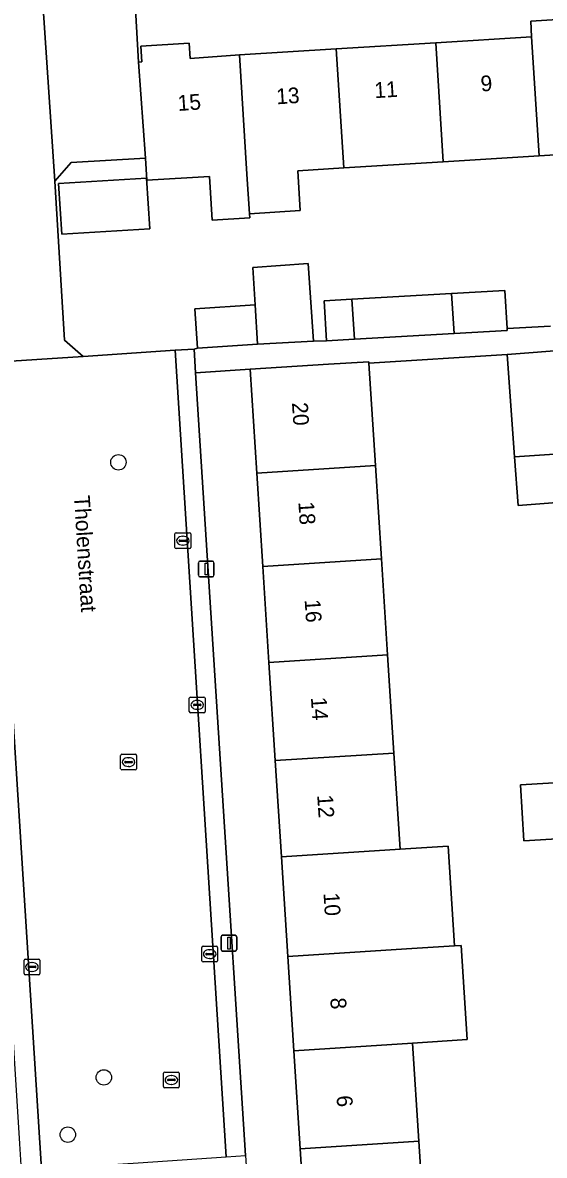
# Model space of a CAD drawing. Extents: x 159680 to 160786, y 387323 to 388340.
# Drawn here: x 160634.1 to 160667.3, y 387619.4 to 387691.4 of the extents above; entities that cross this region are included whole.
import ezdxf

# ---------------------------------------------------------------- set-up
doc = ezdxf.new("R2010")
doc.units = 0
for name, color, linetype in [('IMGEO_Boom', 7, 'Continuous'), ('IMGEO_Brandkraan', 7, 'Continuous'), ('IMGEO_Erf', 7, 'Continuous'), ('IMGEO_Kolk', 7, 'Continuous'), ('IMGEO_Lichtmast', 7, 'Continuous'), ('IMGEO_Openbare_ruimte_label', 7, 'Continuous'), ('IMGEO_Pand', 7, 'Continuous'), ('IMGEO_Pand_nummerreeks', 7, 'Continuous'), ('IMGEO_Rijbaan_lokaal_open', 7, 'Continuous'), ('IMGEO_Rioolput', 7, 'Continuous'), ('IMGEO_Voetpad_open', 7, 'Continuous')]:
    doc.layers.add(name, color=color, linetype=linetype)

msp = doc.modelspace()

# ---------------------------------------------------------------- linework, layer by layer
at = {"layer": 'IMGEO_Boom'}
for centre in [(160640.214, 387663.414), (160639.287, 387624.31), (160637.003, 387620.67)]:
    msp.add_circle(centre, 0.489, dxfattribs=at)
at = {"layer": 'IMGEO_Brandkraan'}
for p, q in [((160644.717, 387647.566), (160644.717, 387648.418)), ((160644.792, 387648.492), (160645.644, 387648.492)), ((160645.019, 387648.035), (160645.417, 387648.035)), ((160645.205, 387648.272), (160645.23, 387648.272)), ((160645.718, 387648.418), (160645.718, 387647.566)), ((160645.644, 387647.492), (160644.792, 387647.492)), ((160644.976, 387647.986), (160644.976, 387647.998)), ((160645.414, 387647.949), (160645.016, 387647.949)), ((160645.228, 387647.712), (160645.203, 387647.712)), ((160645.46, 387647.998), (160645.46, 387647.986))]:
    msp.add_line(p, q, dxfattribs=at)
for points in [[(160644.717, 387647.566), (160644.717, 387648.418)], [(160644.792, 387648.492), (160645.644, 387648.492)], [(160645.718, 387648.418), (160645.718, 387647.566)], [(160645.644, 387647.492), (160644.792, 387647.492)]]:
    msp.add_lwpolyline(points, dxfattribs=at)
for centre, radius, start, end in [((160644.794, 387648.416), 0.0765, 91.55205, 178.44795), ((160644.794, 387648.416), 0.0765, 91.55205, 178.44795), ((160645.016, 387647.995), 0.0403, 85.87752, 175.75265), ((160645.421, 387647.997), 0.0386, 1.73085, 96.63898), ((160645.642, 387648.416), 0.0765, 1.55205, 88.44795), ((160645.642, 387648.416), 0.0765, 1.55205, 88.44795), ((160644.794, 387647.568), 0.0765, 181.55205, 268.44795), ((160644.794, 387647.568), 0.0765, 181.55205, 268.44795), ((160645.013, 387647.985), 0.0366, 178.93798, 274.71019), ((160645.417, 387647.992), 0.043, 264.86636, 352.45326), ((160645.642, 387647.568), 0.0765, 271.55205, 358.44795), ((160645.642, 387647.568), 0.0765, 271.55205, 358.44795)]:
    msp.add_arc(centre, radius, start, end, dxfattribs=at)
for centre, major_axis, ratio, start_param, end_param in [((160645.204, 387647.992), (-0.387, 0.002), 0.722429, 4.712389, 7.853982), ((160645.229, 387647.992), (-0.39, 0.002), 0.717154, 1.570796, 4.712389)]:
    msp.add_ellipse(centre, major_axis=major_axis, ratio=ratio, start_param=start_param, end_param=end_param, dxfattribs=at)
at = {"layer": 'IMGEO_Erf'}
for points in [[(160686.799, 387697.781), (160641.149, 387694.868), (160641.484, 387688.857), (160641.692, 387688.872), (160641.629, 387689.867), (160644.706, 387690.056), (160644.765, 387689.089), (160647.903, 387689.31), (160654.046, 387689.695), (160660.371, 387690.091), (160666.456, 387690.473), (160666.404, 387691.459), (160669.435, 387691.659)], [(160673.275, 387683.303), (160666.93, 387682.906), (160660.846, 387682.524), (160654.521, 387682.128), (160651.603, 387681.945), (160651.761, 387679.42), (160648.535, 387679.217), (160648.552, 387678.948), (160646.17, 387678.798), (160645.995, 387681.594), (160642.016, 387681.344), (160641.928, 387682.753), (160637.223, 387682.466), (160636.17, 387681.28), (160636.79, 387671.188), (160637.968, 387670.144), (160643.823, 387670.536), (160645.022, 387670.616), (160645.242, 387670.669), (160645.072, 387673.174), (160648.897, 387673.434), (160648.901, 387673.434), (160648.748, 387675.808), (160652.271, 387676.048), (160652.608, 387671.106), (160653.427, 387671.147), (160653.284, 387673.684), (160655.045, 387673.784), (160661.372, 387674.141), (160664.76, 387674.332), (160664.896, 387671.915), (160667.661, 387672.069)], [(160669.715, 387660.978), (160665.607, 387660.672), (160665.376, 387663.77), (160664.892, 387670.272), (160656.12, 387669.709), (160656.538, 387663.203), (160656.919, 387657.271), (160657.311, 387651.178), (160657.712, 387644.931), (160658.104, 387638.825), (160661.151, 387639.02), (160661.559, 387632.678), (160661.975, 387632.705), (160662.36, 387626.715), (160658.897, 387626.493), (160659.297, 387620.256), (160659.698, 387614.007), (160660.107, 387607.638), (160662.293, 387607.774), (160665.84, 387607.995), (160669.386, 387608.215)], [(160650.171, 387644.447), (160649.77, 387650.693), (160649.379, 387656.786), (160648.997, 387662.719), (160648.573, 387669.326), (160645.118, 387669.107), (160648.276, 387619.348), (160648.962, 387608.555)], [(160651.218, 387607.041), (160652.566, 387607.163), (160652.157, 387613.524), (160651.756, 387619.771), (160651.355, 387626.009), (160650.971, 387631.999), (160650.563, 387638.34), (160650.171, 387644.447)], [(160668.417, 387639.489), (160665.967, 387639.345), (160665.757, 387642.915), (160670.732, 387643.207)]]:
    msp.add_lwpolyline(points, dxfattribs=at)
msp.add_lwpolyline([(160642.204, 387678.257), (160636.618, 387677.914), (160636.42, 387681.14), (160642.006, 387681.483)], close=True, dxfattribs=at)
at = {"layer": 'IMGEO_Kolk'}
for p, q in [((160643.806, 387658.006), (160643.806, 387658.858)), ((160643.881, 387658.932), (160644.733, 387658.932)), ((160644.807, 387658.858), (160644.807, 387658.006)), ((160644.065, 387658.426), (160644.065, 387658.438)), ((160644.503, 387658.389), (160644.105, 387658.389)), ((160644.108, 387658.475), (160644.506, 387658.475)), ((160644.317, 387658.152), (160644.292, 387658.152)), ((160644.294, 387658.712), (160644.319, 387658.712)), ((160644.549, 387658.438), (160644.549, 387658.426)), ((160644.733, 387657.932), (160643.881, 387657.932)), ((160645.512, 387631.724), (160645.512, 387632.576)), ((160645.587, 387632.65), (160646.439, 387632.65)), ((160645.814, 387632.193), (160646.212, 387632.193)), ((160646, 387632.43), (160646.025, 387632.43)), ((160646.513, 387632.576), (160646.513, 387631.724)), ((160634.224, 387630.906), (160634.224, 387631.758)), ((160634.299, 387631.832), (160635.151, 387631.832)), ((160634.712, 387631.612), (160634.737, 387631.612)), ((160635.225, 387631.758), (160635.225, 387630.906)), ((160646.439, 387631.65), (160645.587, 387631.65)), ((160645.771, 387632.144), (160645.771, 387632.156)), ((160646.209, 387632.107), (160645.811, 387632.107)), ((160646.023, 387631.87), (160645.998, 387631.87)), ((160646.255, 387632.156), (160646.255, 387632.144)), ((160635.151, 387630.832), (160634.299, 387630.832)), ((160634.483, 387631.326), (160634.483, 387631.338)), ((160634.921, 387631.289), (160634.523, 387631.289)), ((160634.526, 387631.375), (160634.924, 387631.375)), ((160634.735, 387631.052), (160634.71, 387631.052)), ((160634.967, 387631.338), (160634.967, 387631.326))]:
    msp.add_line(p, q, dxfattribs=at)
for points in [[(160643.806, 387658.006), (160643.806, 387658.858)], [(160643.881, 387658.932), (160644.733, 387658.932)], [(160644.807, 387658.858), (160644.807, 387658.006)], [(160644.733, 387657.932), (160643.881, 387657.932)], [(160645.512, 387631.724), (160645.512, 387632.576)], [(160645.587, 387632.65), (160646.439, 387632.65)], [(160646.513, 387632.576), (160646.513, 387631.724)], [(160634.224, 387630.906), (160634.224, 387631.758)], [(160634.299, 387631.832), (160635.151, 387631.832)], [(160635.225, 387631.758), (160635.225, 387630.906)], [(160646.439, 387631.65), (160645.587, 387631.65)], [(160635.151, 387630.832), (160634.299, 387630.832)]]:
    msp.add_lwpolyline(points, dxfattribs=at)
for centre, radius, start, end in [((160643.883, 387658.856), 0.0765, 91.55205, 178.44795), ((160643.883, 387658.856), 0.0765, 91.55205, 178.44795), ((160644.731, 387658.856), 0.0765, 1.55205, 88.44795), ((160644.731, 387658.856), 0.0765, 1.55205, 88.44795), ((160644.105, 387658.435), 0.0403, 85.87752, 175.75265), ((160644.102, 387658.425), 0.0366, 178.93798, 274.71019), ((160644.506, 387658.432), 0.043, 264.86636, 352.45326), ((160644.51, 387658.437), 0.0386, 1.73085, 96.63898), ((160643.883, 387658.008), 0.0765, 181.55205, 268.44795), ((160643.883, 387658.008), 0.0765, 181.55205, 268.44795), ((160644.731, 387658.008), 0.0765, 271.55205, 358.44795), ((160644.731, 387658.008), 0.0765, 271.55205, 358.44795), ((160645.589, 387632.574), 0.0765, 91.55205, 178.44795), ((160645.589, 387632.574), 0.0765, 91.55205, 178.44795), ((160645.811, 387632.153), 0.0403, 85.87752, 175.75265), ((160646.216, 387632.155), 0.0386, 1.73085, 96.63898), ((160646.437, 387632.574), 0.0765, 1.55205, 88.44795), ((160646.437, 387632.574), 0.0765, 1.55205, 88.44795), ((160634.301, 387631.756), 0.0765, 91.55205, 178.44795), ((160634.301, 387631.756), 0.0765, 91.55205, 178.44795), ((160635.149, 387631.756), 0.0765, 1.55205, 88.44795), ((160635.149, 387631.756), 0.0765, 1.55205, 88.44795), ((160645.589, 387631.726), 0.0765, 181.55205, 268.44795), ((160645.589, 387631.726), 0.0765, 181.55205, 268.44795), ((160645.808, 387632.143), 0.0366, 178.93798, 274.71019), ((160646.212, 387632.15), 0.043, 264.86636, 352.45326), ((160646.437, 387631.726), 0.0765, 271.55205, 358.44795), ((160646.437, 387631.726), 0.0765, 271.55205, 358.44795), ((160634.301, 387630.908), 0.0765, 181.55205, 268.44795), ((160634.301, 387630.908), 0.0765, 181.55205, 268.44795), ((160634.523, 387631.335), 0.0403, 85.87752, 175.75265), ((160634.52, 387631.325), 0.0366, 178.93798, 274.71019), ((160634.924, 387631.332), 0.043, 264.86636, 352.45326), ((160634.928, 387631.337), 0.0386, 1.73085, 96.63898), ((160635.149, 387630.908), 0.0765, 271.55205, 358.44795), ((160635.149, 387630.908), 0.0765, 271.55205, 358.44795)]:
    msp.add_arc(centre, radius, start, end, dxfattribs=at)
for centre, major_axis, ratio, start_param, end_param in [((160644.293, 387658.432), (-0.387, 0.002), 0.722429, 4.712389, 7.853982), ((160644.318, 387658.432), (-0.39, 0.002), 0.717154, 1.570796, 4.712389), ((160645.999, 387632.15), (-0.387, 0.002), 0.722429, 4.712389, 7.853982), ((160646.024, 387632.15), (-0.39, 0.002), 0.717154, 1.570796, 4.712389), ((160634.711, 387631.332), (-0.387, 0.002), 0.722429, 4.712389, 7.853982), ((160634.736, 387631.332), (-0.39, 0.002), 0.717154, 1.570796, 4.712389)]:
    msp.add_ellipse(centre, major_axis=major_axis, ratio=ratio, start_param=start_param, end_param=end_param, dxfattribs=at)
at = {"layer": 'IMGEO_Lichtmast'}
for p, q in [((160645.294, 387656.234), (160645.294, 387657.034)), ((160645.294, 387657.034), (160645.294, 387656.234)), ((160645.394, 387657.134), (160646.184, 387657.134)), ((160646.184, 387657.134), (160645.394, 387657.134)), ((160646.284, 387657.034), (160646.284, 387656.234)), ((160646.284, 387656.234), (160646.284, 387657.034)), ((160646.184, 387656.134), (160645.394, 387656.134)), ((160645.394, 387656.134), (160646.184, 387656.134)), ((160646.734, 387632.446), (160646.734, 387633.246)), ((160646.734, 387633.246), (160646.734, 387632.446)), ((160646.834, 387633.346), (160647.624, 387633.346)), ((160647.624, 387633.346), (160646.834, 387633.346)), ((160647.724, 387633.246), (160647.724, 387632.446)), ((160647.724, 387632.446), (160647.724, 387633.246)), ((160647.624, 387632.346), (160646.834, 387632.346)), ((160646.834, 387632.346), (160647.624, 387632.346))]:
    msp.add_line(p, q, dxfattribs=at)
for points in [[(160645.714, 387657.009), (160645.864, 387657.009), (160645.864, 387656.259), (160645.714, 387656.259), (160645.714, 387657.009)], [(160647.154, 387633.221), (160647.304, 387633.221), (160647.304, 387632.471), (160647.154, 387632.471), (160647.154, 387633.221)]]:
    msp.add_lwpolyline(points, dxfattribs=at)
for centre, start, end in [((160645.394, 387657.034), 90, 180), ((160645.394, 387657.034), 90, 180), ((160646.184, 387657.034), 0, 90), ((160646.184, 387657.034), 360, 90), ((160645.394, 387656.234), 180, 270), ((160645.394, 387656.234), 180, 270), ((160646.184, 387656.234), 270, 0), ((160646.184, 387656.234), 270, 0), ((160646.834, 387633.246), 90, 180), ((160646.834, 387633.246), 90, 180), ((160647.624, 387633.246), 0, 90), ((160647.624, 387633.246), 360, 90), ((160646.834, 387632.446), 180, 270), ((160646.834, 387632.446), 180, 270), ((160647.624, 387632.446), 270, 0), ((160647.624, 387632.446), 270, 0)]:
    msp.add_arc(centre, 0.1, start, end, dxfattribs=at)
at = {"layer": 'IMGEO_Pand'}
for points in [[(160669.499, 387690.663), (160669.435, 387691.659), (160666.404, 387691.459), (160666.456, 387690.473), (160666.93, 387682.906), (160673.275, 387683.303), (160672.8, 387690.87)], [(160647.903, 387689.31), (160644.765, 387689.089), (160644.706, 387690.056), (160641.629, 387689.867), (160641.692, 387688.872), (160641.484, 387688.857), (160641.928, 387682.753), (160642.016, 387681.344), (160645.995, 387681.594), (160646.17, 387678.798), (160648.552, 387678.948), (160648.535, 387679.217), (160648.377, 387681.743)], [(160660.371, 387690.091), (160654.046, 387689.695), (160654.521, 387682.128), (160660.846, 387682.524)], [(160660.846, 387682.524), (160666.93, 387682.906), (160666.456, 387690.473), (160660.371, 387690.091)], [(160654.046, 387689.695), (160647.903, 387689.31), (160648.377, 387681.743), (160648.535, 387679.217), (160651.761, 387679.42), (160651.603, 387681.945), (160654.521, 387682.128)], [(160636.618, 387677.914), (160642.204, 387678.257), (160642.006, 387681.483), (160636.42, 387681.14)], [(160648.748, 387675.808), (160648.901, 387673.434), (160648.897, 387673.434), (160649.054, 387670.928), (160652.608, 387671.106), (160652.271, 387676.048)], [(160661.531, 387671.604), (160661.372, 387674.141), (160655.045, 387673.784), (160655.204, 387671.247)], [(160664.76, 387674.332), (160661.372, 387674.141), (160661.531, 387671.604), (160664.903, 387671.795), (160664.896, 387671.915)], [(160648.897, 387673.434), (160645.072, 387673.174), (160645.242, 387670.669), (160649.054, 387670.928)], [(160653.284, 387673.684), (160653.427, 387671.147), (160655.204, 387671.247), (160655.045, 387673.784)], [(160669, 387670.578), (160664.892, 387670.272), (160665.376, 387663.77), (160669.487, 387664.034)], [(160656.12, 387669.709), (160656.114, 387669.81), (160653.563, 387669.646), (160648.573, 387669.326), (160648.997, 387662.719), (160656.538, 387663.203)], [(160665.607, 387660.672), (160669.715, 387660.978), (160669.487, 387664.034), (160665.376, 387663.77)], [(160648.997, 387662.719), (160649.379, 387656.786), (160656.919, 387657.271), (160656.538, 387663.203)], [(160649.379, 387656.786), (160649.77, 387650.693), (160657.311, 387651.178), (160656.919, 387657.271)], [(160657.712, 387644.931), (160657.311, 387651.178), (160649.77, 387650.693), (160650.171, 387644.447)], [(160650.171, 387644.447), (160650.563, 387638.34), (160658.104, 387638.825), (160657.712, 387644.931)], [(160670.732, 387643.207), (160665.757, 387642.915), (160665.967, 387639.345), (160668.417, 387639.489), (160670.942, 387639.651)], [(160650.563, 387638.34), (160650.971, 387631.999), (160658.512, 387632.482), (160661.559, 387632.678), (160661.151, 387639.02), (160658.104, 387638.825)], [(160661.559, 387632.678), (160658.512, 387632.482), (160650.971, 387631.999), (160651.355, 387626.009), (160658.897, 387626.493), (160662.36, 387626.715), (160661.975, 387632.705)], [(160659.297, 387620.256), (160658.897, 387626.493), (160651.355, 387626.009), (160651.756, 387619.771)], [(160659.297, 387620.256), (160651.756, 387619.771), (160652.157, 387613.524), (160659.698, 387614.007)]]:
    msp.add_lwpolyline(points, close=True, dxfattribs=at)
at = {"layer": 'IMGEO_Rijbaan_lokaal_open'}
msp.add_lwpolyline([(160630.813, 387694.223), (160630.518, 387694.203), (160632.073, 387669.758), (160637.968, 387670.144), (160636.79, 387671.188), (160636.17, 387681.28), (160635.297, 387694.508)], dxfattribs=at)
for points in [[(160643.823, 387670.536), (160637.968, 387670.144), (160632.073, 387669.758), (160635.335, 387618.481), (160641.475, 387618.87), (160647.054, 387619.27)], [(160645.118, 387669.107), (160645.022, 387670.616), (160643.823, 387670.536), (160647.054, 387619.27), (160648.276, 387619.348)]]:
    msp.add_lwpolyline(points, close=True, dxfattribs=at)
at = {"layer": 'IMGEO_Rioolput'}
for p, q in [((160640.357, 387643.931), (160640.357, 387644.783)), ((160640.432, 387644.857), (160641.284, 387644.857)), ((160640.845, 387644.637), (160640.87, 387644.637)), ((160641.358, 387644.783), (160641.358, 387643.931)), ((160641.284, 387643.857), (160640.432, 387643.857)), ((160640.616, 387644.351), (160640.616, 387644.363)), ((160641.054, 387644.314), (160640.656, 387644.314)), ((160640.659, 387644.4), (160641.057, 387644.4)), ((160640.868, 387644.077), (160640.843, 387644.077)), ((160641.1, 387644.363), (160641.1, 387644.351)), ((160643.078, 387623.722), (160643.078, 387624.574)), ((160643.153, 387624.648), (160644.005, 387624.648)), ((160643.566, 387624.428), (160643.591, 387624.428)), ((160644.079, 387624.574), (160644.079, 387623.722)), ((160644.005, 387623.648), (160643.153, 387623.648)), ((160643.337, 387624.142), (160643.337, 387624.154)), ((160643.775, 387624.105), (160643.377, 387624.105)), ((160643.38, 387624.191), (160643.778, 387624.191)), ((160643.589, 387623.868), (160643.564, 387623.868)), ((160643.821, 387624.154), (160643.821, 387624.142))]:
    msp.add_line(p, q, dxfattribs=at)
for points in [[(160640.357, 387643.931), (160640.357, 387644.783)], [(160640.432, 387644.857), (160641.284, 387644.857)], [(160641.358, 387644.783), (160641.358, 387643.931)], [(160641.284, 387643.857), (160640.432, 387643.857)], [(160643.078, 387623.722), (160643.078, 387624.574)], [(160643.153, 387624.648), (160644.005, 387624.648)], [(160644.079, 387624.574), (160644.079, 387623.722)], [(160644.005, 387623.648), (160643.153, 387623.648)]]:
    msp.add_lwpolyline(points, dxfattribs=at)
for centre, radius, start, end in [((160640.434, 387644.781), 0.0765, 91.55205, 178.44795), ((160640.434, 387644.781), 0.0765, 91.55205, 178.44795), ((160641.282, 387644.781), 0.0765, 1.55205, 88.44795), ((160641.282, 387644.781), 0.0765, 1.55205, 88.44795), ((160640.434, 387643.933), 0.0765, 181.55205, 268.44795), ((160640.434, 387643.933), 0.0765, 181.55205, 268.44795), ((160640.656, 387644.36), 0.0403, 85.87752, 175.75265), ((160640.653, 387644.35), 0.0366, 178.93798, 274.71019), ((160641.057, 387644.357), 0.043, 264.86636, 352.45326), ((160641.061, 387644.362), 0.0386, 1.73085, 96.63898), ((160641.282, 387643.933), 0.0765, 271.55205, 358.44795), ((160641.282, 387643.933), 0.0765, 271.55205, 358.44795), ((160643.155, 387624.572), 0.0765, 91.55205, 178.44795), ((160643.155, 387624.572), 0.0765, 91.55205, 178.44795), ((160644.003, 387624.572), 0.0765, 1.55205, 88.44795), ((160644.003, 387624.572), 0.0765, 1.55205, 88.44795), ((160643.155, 387623.724), 0.0765, 181.55205, 268.44795), ((160643.155, 387623.724), 0.0765, 181.55205, 268.44795), ((160643.377, 387624.151), 0.0403, 85.87752, 175.75265), ((160643.374, 387624.141), 0.0366, 178.93798, 274.71019), ((160643.778, 387624.148), 0.043, 264.86636, 352.45326), ((160643.782, 387624.153), 0.0386, 1.73085, 96.63898), ((160644.003, 387623.724), 0.0765, 271.55205, 358.44795), ((160644.003, 387623.724), 0.0765, 271.55205, 358.44795)]:
    msp.add_arc(centre, radius, start, end, dxfattribs=at)
for centre, major_axis, ratio, start_param, end_param in [((160640.844, 387644.357), (-0.387, 0.002), 0.722429, 4.712389, 7.853982), ((160640.869, 387644.357), (-0.39, 0.002), 0.717154, 1.570796, 4.712389), ((160643.565, 387624.148), (-0.387, 0.002), 0.722429, 4.712389, 7.853982), ((160643.59, 387624.148), (-0.39, 0.002), 0.717154, 1.570796, 4.712389)]:
    msp.add_ellipse(centre, major_axis=major_axis, ratio=ratio, start_param=start_param, end_param=end_param, dxfattribs=at)
at = {"layer": 'IMGEO_Voetpad_open'}
for points in [[(160635.297, 387694.508), (160636.17, 387681.28), (160637.223, 387682.466), (160641.928, 387682.753), (160641.484, 387688.857), (160641.149, 387694.868)], [(160630.518, 387694.203), (160629.308, 387694.115), (160630.196, 387679.739), (160630.822, 387669.758), (160633.939, 387620.09), (160634.045, 387618.395), (160634.808, 387618.448), (160635.335, 387618.481), (160632.073, 387669.758)]]:
    msp.add_lwpolyline(points, close=True, dxfattribs=at)
msp.add_lwpolyline([(160667.661, 387672.069), (160664.896, 387671.915), (160664.903, 387671.795), (160661.531, 387671.604), (160655.204, 387671.247), (160653.427, 387671.147), (160652.608, 387671.106), (160649.054, 387670.928), (160645.242, 387670.669), (160645.022, 387670.616), (160645.118, 387669.107), (160648.573, 387669.326), (160653.563, 387669.646), (160656.114, 387669.81), (160656.12, 387669.709), (160664.892, 387670.272), (160669, 387670.578)], dxfattribs=at)

# ---------------------------------------------------------------- texts
at = {"layer": 'IMGEO_Openbare_ruimte_label'}
msp.add_text('Tholenstraat', height=1, rotation=273.4977, dxfattribs=at).set_placement((160637.394, 387661.291))
at = {"layer": 'IMGEO_Pand_nummerreeks'}
for s, rotation, p in [('11', 3.58254, (160656.494, 387686.562)), ('9', 3.59216, (160663.243, 387686.985)), ('13', 3.58672, (160650.261, 387686.171)), ('15', 4.03362, (160644.005, 387685.747)), ('20', 273.67245, (160651.235, 387667.201)), ('18', 273.67531, (160651.64, 387660.893)), ('16', 273.67531, (160652.039, 387654.68)), ('14', 273.67531, (160652.439, 387648.464)), ('12', 273.67531, (160652.838, 387642.251)), ('10', 273.67531, (160653.237, 387636.028)), ('8', 273.67245, (160653.666, 387629.353)), ('6', 273.67531, (160654.065, 387623.14))]:
    msp.add_text(s, height=1, rotation=rotation, dxfattribs=at).set_placement(p)

doc.saveas('drawing.dxf')
